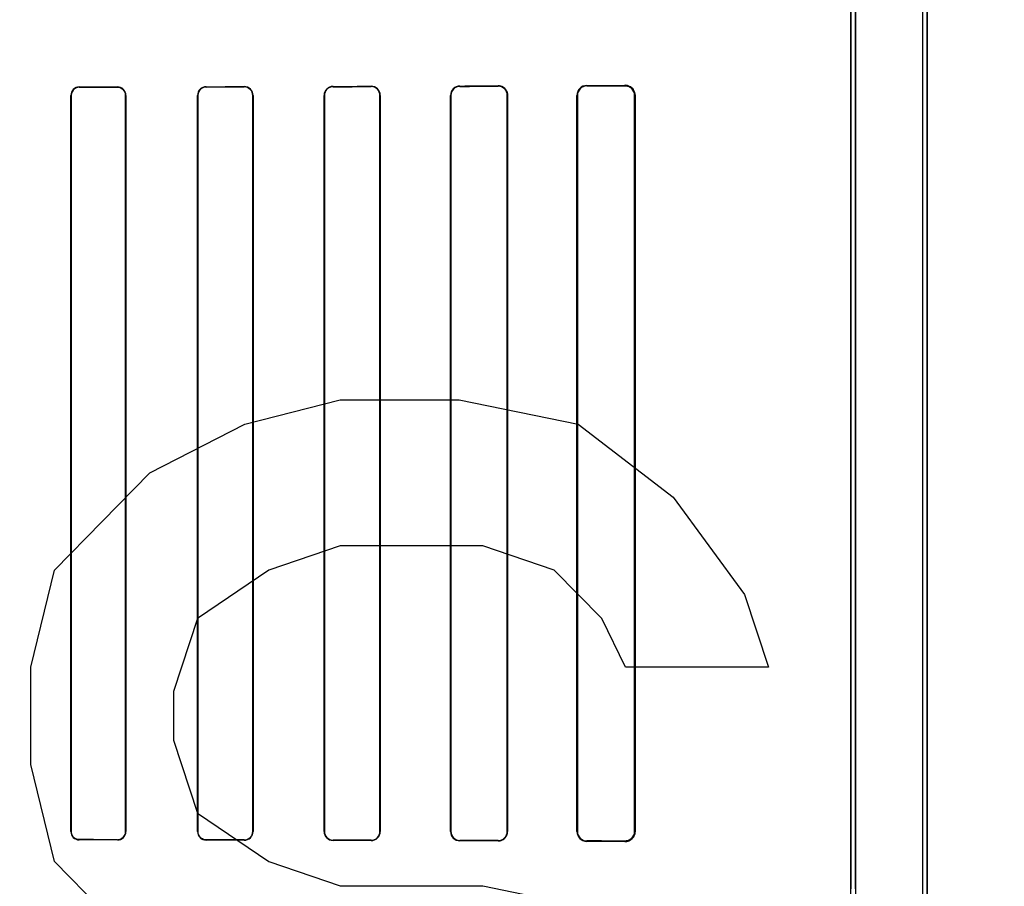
# Model space of a CAD drawing. Header units: millimetres. Extents: x 0 to 297, y 0 to 210.
# Tile 333 of 446: x 240.221 to 240.571, y 158.041 to 158.348. Entities that reach past the tile are written whole.
import ezdxf

# ---------------------------------------------------------------- set-up
doc = ezdxf.new("R2010")
doc.units = ezdxf.units.MM
doc.header["$LTSCALE"] = 16.335
doc.layers.get('0').update_dxf_attribs({"linetype": 'CONTINUOUS'})
for name, color, linetype in [('AXES_REF', 7, 'CONTINUOUS'), ('INTFCLR_1', 7, 'CONTINUOUS'), ('INTFCLR_72935', 7, 'CONTINUOUS')]:
    doc.layers.add(name, color=color, linetype=linetype)

msp = doc.modelspace()

# ---------------------------------------------------------------- linework, layer by layer
at = {"color": 7, "linetype": 'Continuous'}
for p, q in [((240.301283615, 158.2044715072), (240.3350336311, 158.2130885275)), ((240.3350336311, 158.2130885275), (240.377221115, 158.2130885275)), ((240.377221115, 158.2130885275), (240.4194085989, 158.2044715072)), ((240.2675335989, 158.1872374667), (240.301283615, 158.2044715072)), ((240.4194085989, 158.2044715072), (240.453158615, 158.1786204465)), ((240.2337836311, 158.1527693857), (240.2675335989, 158.1872374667)), ((240.453158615, 158.1786204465), (240.478471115, 158.1441523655)), ((240.3350336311, 158.161386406), (240.3097211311, 158.1527693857)), ((240.3856586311, 158.161386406), (240.3350336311, 158.161386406)), ((240.4109711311, 158.1527693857), (240.3856586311, 158.161386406)), ((240.225346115, 158.1183013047), (240.2337836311, 158.1527693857)), ((240.3097211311, 158.1527693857), (240.2844086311, 158.1355353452)), ((240.427846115, 158.1355353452), (240.4109711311, 158.1527693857)), ((240.478471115, 158.1441523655), (240.4869086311, 158.1183013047)), ((240.2844086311, 158.1355353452), (240.275971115, 158.1096842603)), ((240.4362836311, 158.1183013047), (240.427846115, 158.1355353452)), ((240.225346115, 158.0838331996), (240.225346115, 158.1183013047)), ((240.4869086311, 158.1183013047), (240.4362836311, 158.1183013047)), ((240.275971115, 158.1096842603), (240.275971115, 158.0924502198)), ((240.275971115, 158.0924502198), (240.2844086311, 158.0665991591)), ((240.2337836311, 158.0493651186), (240.225346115, 158.0838331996)), ((240.2844086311, 158.0665991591), (240.3097211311, 158.0493651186)), ((240.2675335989, 158.0148970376), (240.2337836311, 158.0493651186)), ((240.3097211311, 158.0493651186), (240.3350336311, 158.0407480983)), ((240.3350336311, 158.0407480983), (240.3856586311, 158.0407480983)), ((240.3856586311, 158.0407480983), (240.427846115, 158.0321310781))]:
    msp.add_line(p, q, dxfattribs=at)
for radius in [8.7262453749, 8.7255, 8.6696226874]:
    msp.add_circle((241.415033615, 154.4105885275), radius, dxfattribs=at)
msp.add_arc((241.415033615, 154.4105885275), 8.64, 278.2771290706, 261.7228709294, dxfattribs=at)
at = {"layer": 'AXES_REF', "color": 9, "linetype": 'Continuous'}
msp.add_circle((241.415033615, 154.4105885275), 5.3357191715, dxfattribs=at)
msp.add_arc((241.415033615, 154.4105885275), 7.9600610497, 94.4118118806, 85.5881881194, dxfattribs=at)
at = {"layer": 'INTFCLR_1', "color": 6, "linetype": 'Continuous'}
for p, q in [((240.5415918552, 159.9635908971), (240.5415918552, 157.5605757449)), ((240.543178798, 159.9635757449), (240.543178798, 157.5605757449)), ((240.516178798, 159.1244073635), (240.516178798, 158.0397441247)), ((240.5177657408, 158.0397441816), (240.5177657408, 159.1244073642)), ((240.2395259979, 158.3210757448), (240.2395259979, 158.0600757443)), ((240.2396286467, 158.3210757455), (240.2396286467, 158.060075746)), ((240.2589655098, 158.060075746), (240.2589655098, 158.3210757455)), ((240.2590706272, 158.0600757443), (240.2590706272, 158.3210757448)), ((240.2844449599, 158.3210757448), (240.2844449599, 158.0600757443)), ((240.2845530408, 158.3210757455), (240.2845530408, 158.060075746)), ((240.3040501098, 158.060075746), (240.3040501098, 158.3210757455)), ((240.3041617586, 158.0600757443), (240.3041617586, 158.3210757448)), ((240.3293403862, 158.3210757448), (240.3293403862, 158.0600757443)), ((240.3294563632, 158.3210757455), (240.3294563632, 158.060075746)), ((240.349157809, 158.060075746), (240.349157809, 158.3210757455)), ((240.3492790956, 158.0600757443), (240.3492790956, 158.3210757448)), ((240.3742060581, 158.3210757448), (240.3742060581, 158.0600757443)), ((240.3743339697, 158.3210757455), (240.3743339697, 158.060075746)), ((240.3942946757, 158.060075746), (240.3942946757, 158.3210757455)), ((240.3944310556, 158.0600757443), (240.3944310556, 158.3210757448)), ((240.4190301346, 158.3210757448), (240.4190301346, 158.0600757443)), ((240.4191777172, 158.3210757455), (240.4191777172, 158.060075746)), ((240.4394720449, 158.060075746), (240.4394720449, 158.3210757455)), ((240.4396352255, 158.0600757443), (240.4396352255, 158.3210757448))]:
    msp.add_line(p, q, dxfattribs=at)
at = {"layer": 'INTFCLR_1', "color": 9, "linetype": 'Continuous'}
for p, q in [((240.2425319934, 158.3239834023), (240.2425319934, 158.3240865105)), ((240.2560319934, 158.3241090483), (240.2560319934, 158.3240044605)), ((240.2875319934, 158.3240604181), (240.2875319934, 158.3241691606)), ((240.3010319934, 158.3241984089), (240.3010319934, 158.3240875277)), ((240.3325319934, 158.3241588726), (240.3325319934, 158.3242758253)), ((240.3460319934, 158.3243133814), (240.3460319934, 158.324193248)), ((240.3775319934, 158.3242836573), (240.3775319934, 158.3244130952)), ((240.3910319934, 158.3244618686), (240.3910319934, 158.3243273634)), ((240.4225319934, 158.3244434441), (240.4225319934, 158.3245937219)), ((240.4360319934, 158.3246600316), (240.4360319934, 158.3245004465)), ((240.2395259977, 158.3210757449), (240.2396286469, 158.3210757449)), ((240.2589655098, 158.3210757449), (240.2590706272, 158.3210757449)), ((240.2844449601, 158.3210757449), (240.2845530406, 158.3210757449)), ((240.3040501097, 158.3210757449), (240.3041617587, 158.3210757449)), ((240.3293403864, 158.3210757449), (240.3294563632, 158.3210757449)), ((240.3491578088, 158.3210757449), (240.3492790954, 158.3210757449)), ((240.3742060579, 158.3210757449), (240.3743339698, 158.3210757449)), ((240.3942946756, 158.3210757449), (240.3944310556, 158.3210757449)), ((240.4190301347, 158.3210757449), (240.4191777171, 158.3210757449)), ((240.439472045, 158.3210757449), (240.4396352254, 158.3210757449)), ((240.2396286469, 158.0600757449), (240.2395259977, 158.0600757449)), ((240.2425319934, 158.0570649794), (240.2425319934, 158.0571680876)), ((240.2560319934, 158.0571470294), (240.2560319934, 158.0570424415)), ((240.2590706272, 158.0600757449), (240.2589655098, 158.0600757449)), ((240.2845530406, 158.0600757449), (240.2844449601, 158.0600757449)), ((240.3041617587, 158.0600757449), (240.3040501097, 158.0600757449)), ((240.3294563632, 158.0600757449), (240.3293403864, 158.0600757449)), ((240.3492790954, 158.0600757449), (240.3491578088, 158.0600757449)), ((240.3743339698, 158.0600757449), (240.3742060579, 158.0600757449)), ((240.3944310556, 158.0600757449), (240.3942946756, 158.0600757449)), ((240.4191777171, 158.0600757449), (240.4190301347, 158.0600757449)), ((240.4396352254, 158.0600757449), (240.439472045, 158.0600757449)), ((240.2875319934, 158.0569823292), (240.2875319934, 158.0570910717)), ((240.3010319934, 158.0570639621), (240.3010319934, 158.0569530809)), ((240.3325319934, 158.0568756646), (240.3325319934, 158.0569926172)), ((240.3460319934, 158.0569582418), (240.3460319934, 158.0568381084)), ((240.3775319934, 158.0567383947), (240.3775319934, 158.0568678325)), ((240.3910319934, 158.0568241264), (240.3910319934, 158.0566896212)), ((240.4225319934, 158.056557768), (240.4225319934, 158.0567080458)), ((240.4360319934, 158.0566510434), (240.4360319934, 158.0564914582))]:
    msp.add_line(p, q, dxfattribs=at)
at = {"layer": 'INTFCLR_1', "color": 7, "linetype": 'Continuous'}
msp.add_lwpolyline([(240.39215293, 158.056876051), (240.3920376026, 158.056838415), (240.3919197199, 158.0568045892), (240.3917993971, 158.0567747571), (240.3916768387, 158.0567491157), (240.3915521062, 158.0567278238), (240.391425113, 158.0567110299), (240.3912959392, 158.056698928), (240.3911648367, 158.0566917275), (240.3910319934, 158.0566896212)], dxfattribs=at)
at = {"layer": 'INTFCLR_1', "color": 6, "linetype": 'Continuous'}
for centre, radius, start, end in [((240.2425377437, 158.3210747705), 0.003011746, 90.10939077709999, 179.9814655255), ((240.2560363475, 158.321074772), 0.0030342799, 0.0183684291, 90.08222005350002), ((240.256035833, 158.3210747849), 0.002929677, 0.0187862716, 90.07509420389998), ((240.2875391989, 158.3210749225), 0.003094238, 90.1334222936, 179.9847733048), ((240.3010374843, 158.3210749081), 0.0030126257, 0.0159266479, 90.10442769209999), ((240.3010382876, 158.3210749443), 0.0031234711, 0.0146840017, 90.11545574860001), ((240.3325410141, 158.3210751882), 0.0032006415, 90.16148507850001, 179.990035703), ((240.3325401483, 158.3210750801), 0.003083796, 90.1515171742, 179.9876362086), ((240.3460410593, 158.3210753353), 0.0032380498, 0.0072468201, 90.16041636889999), ((240.3460397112, 158.3210751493), 0.0031181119, 0.0109548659, 90.14181536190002), ((240.3775432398, 158.3210757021), 0.0033372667, 90.19307487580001, 179.9992665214), ((240.3775419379, 158.3210757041), 0.0032079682, 90.17761406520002, 179.9992595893), ((240.3910448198, 158.3210756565), 0.0033862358, 0.0014935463, 90.2170262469), ((240.3910422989, 158.3210748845), 0.003252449, 0.0151685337, 90.18154125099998), ((240.4225482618, 158.3210756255), 0.0035181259, 90.26494252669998, 179.9980571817), ((240.4225455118, 158.3210756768), 0.0033677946, 90.22998796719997, 179.9988312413), ((240.4360507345, 158.3210755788), 0.0035845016, 0.002653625, 90.2995635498), ((240.4360471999, 158.3210756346), 0.003424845, 0.0018558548, 90.2543990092), ((240.2425377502, 158.0600767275), 0.0030117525, 180.0187044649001, 269.8904849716), ((240.242537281, 158.0600767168), 0.0029086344, 180.0191231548, 269.8958463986), ((240.2560363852, 158.0600766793), 0.0030342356, 269.9170675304, 359.9823432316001), ((240.2875392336, 158.0600765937), 0.0030942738, 180.0157288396, 269.8659359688), ((240.2875386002, 158.0600766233), 0.0029855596, 180.0168362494, 269.8732069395), ((240.3010375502, 158.0600765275), 0.0030125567, 269.8943175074, 359.9851364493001), ((240.3010383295, 158.0600765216), 0.0031234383, 269.8837749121, 359.9857417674), ((240.3325410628, 158.060076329), 0.0032006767, 180.0104671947, 269.8376438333), ((240.3325401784, 158.0600764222), 0.0030838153, 180.0125632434, 269.8479237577), ((240.3460397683, 158.0600763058), 0.0031180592, 269.8571327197, 359.9897144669), ((240.346041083, 158.0600761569), 0.0032380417, 269.8391644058, 359.9926984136), ((240.3775441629, 158.0600765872), 0.0033381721, 180.0144685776, 269.7911285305), ((240.3775421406, 158.0600760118), 0.0032081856, 180.0047462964, 269.818778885), ((240.3910422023, 158.0600767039), 0.0032525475, 269.8201647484, 359.9831259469), ((240.4225482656, 158.0600758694), 0.003518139, 180.0020369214, 269.7349957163), ((240.4225455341, 158.0600758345), 0.0033678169, 180.0015055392, 269.7696343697), ((240.4360471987, 158.0600758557), 0.0034248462, 269.7456209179, 359.9981644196), ((240.4360507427, 158.0600759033), 0.0035844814, 269.700305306, 359.9974590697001)]:
    msp.add_arc(centre, radius, start, end, dxfattribs=at)
for centre, major_axis, ratio, start_param, end_param in [((240.0467819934, 158.3255757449), (0.4693968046, 0), 0.0034906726, -1.140627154, -1.1087454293), ((240.0467819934, 158.3255757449), (0.4963968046, 0), 0.0034906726, -1.165444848, -1.1356558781), ((240.0467819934, 158.3255757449), (0.4693968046, 0), 0.0034906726, -1.0322457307, -0.9983944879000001), ((240.0467819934, 158.3255757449), (0.4963968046, 0), 0.0034906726, -1.0644388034, -1.0330623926), ((240.0467819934, 158.3255757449), (0.4693968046, 0), 0.0034906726, -0.9162996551, -0.8795209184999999), ((240.0467819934, 158.3255757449), (0.4963968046, 0), 0.0034906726, -0.9573995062, -0.9237350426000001), ((240.0467819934, 158.3255757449), (0.4693968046, 0), 0.0034906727, -0.7888979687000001, -0.7475038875), ((240.0467819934, 158.3255757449), (0.4963968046, 0), 0.0034906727, -0.8415583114, -0.8044638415), ((240.0467819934, 158.3255757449), (0.4693968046, 0), 0.0034906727, -0.642674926, -0.5930216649), ((240.0467819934, 158.3255757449), (0.4963968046, 0), 0.0034906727, -0.7121557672, -0.6694696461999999), ((240.0467819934, 158.0555757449), (0.4963968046, 0), 0.0034906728, 1.1356558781, 1.165444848), ((240.0467819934, 158.0555757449), (0.4693968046, 0), 0.0034906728, 1.1087454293, 1.140627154), ((240.0467819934, 158.0555757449), (0.4963968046, 0), 0.0034906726, 1.0330623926, 1.0644388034), ((240.0467819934, 158.0555757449), (0.4693968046, 0), 0.0034906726, 0.9983944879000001, 1.0322457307), ((240.0467819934, 158.0555757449), (0.4963968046, 0), 0.0034906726, 0.9237350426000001, 0.9573995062), ((240.0467819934, 158.0555757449), (0.4693968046, 0), 0.0034906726, 0.8795209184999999, 0.9162996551), ((240.0467819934, 158.055575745), (0.4963968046, 0), 0.0034906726, 0.8044638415, 0.8415583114), ((240.0467819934, 158.055575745), (0.4693968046, 0), 0.0034906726, 0.7475038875, 0.7888979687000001), ((240.0467819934, 158.0555757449), (0.4963968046, 0), 0.0034906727, 0.6694696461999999, 0.7121557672), ((240.0467819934, 158.0555757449), (0.4693968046, 0), 0.0034906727, 0.5930216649, 0.642674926)]:
    msp.add_ellipse(centre, major_axis=major_axis, ratio=ratio, start_param=start_param, end_param=end_param, dxfattribs=at)
for points, knots in [([(240.2425319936, 158.323983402), (240.2419503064, 158.3239825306), (240.2404387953, 158.3235358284), (240.2396286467, 158.3219705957), (240.2396286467, 158.3210757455)], [0, 0, 0, 0, 0.3939538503, 1, 1, 1, 1]), ([(240.2875319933, 158.3240604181), (240.2869230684, 158.3240592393), (240.2853694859, 158.3235880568), (240.2845530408, 158.3219829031), (240.2845530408, 158.3210757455)], [0, 0, 0, 0, 0.4016441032, 1, 1, 1, 1]), ([(240.2560319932, 158.0571470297), (240.2566229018, 158.0571460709), (240.2581507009, 158.0575969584), (240.2589655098, 158.0591763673), (240.2589655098, 158.060075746)], [0, 0, 0, 0, 0.3965068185, 1, 1, 1, 1])]:
    msp.add_open_spline(points, degree=3, knots=knots, dxfattribs=at)
at = {"layer": 'INTFCLR_1', "color": 7, "linetype": 'Continuous'}
msp.add_open_spline([(240.3910319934, 158.056689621), (240.3915089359, 158.0566927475), (240.3926152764, 158.0569184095), (240.3940301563, 158.0581022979), (240.3944356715, 158.0594128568), (240.3944310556, 158.0600757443)], degree=3, knots=[0, 0, 0, 0, 0.2716424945, 0.6224515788, 1, 1, 1, 1], dxfattribs=at)
at = {"layer": 'INTFCLR_72935', "color": 6, "linetype": 'Continuous'}
for p, q in [((240.541591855, 159.9636060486), (240.541591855, 157.5605757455)), ((240.543178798, 157.5605757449), (240.543178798, 159.9635757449)), ((240.516178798, 158.037108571), (240.516178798, 159.1270429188)), ((240.5177657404, 159.1286541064), (240.5177657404, 158.0354973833)), ((240.2395259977, 158.0600757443), (240.2395259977, 158.3210757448)), ((240.239628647, 158.060075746), (240.239628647, 158.3210757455)), ((240.2589655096, 158.3210757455), (240.2589655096, 158.060075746)), ((240.259070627, 158.3210757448), (240.259070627, 158.0600757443)), ((240.2844449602, 158.0600757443), (240.2844449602, 158.3210757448)), ((240.2845530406, 158.060075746), (240.2845530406, 158.3210757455)), ((240.3040501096, 158.3210757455), (240.3040501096, 158.060075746)), ((240.3041617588, 158.3210757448), (240.3041617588, 158.0600757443)), ((240.3293403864, 158.0600757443), (240.3293403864, 158.3210757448)), ((240.3294563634, 158.060075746), (240.3294563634, 158.3210757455)), ((240.3491578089, 158.3210757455), (240.3491578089, 158.060075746)), ((240.3492790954, 158.3210757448), (240.3492790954, 158.0600757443)), ((240.3742060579, 158.0600757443), (240.3742060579, 158.3210757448)), ((240.37433397, 158.060075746), (240.37433397, 158.3210757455)), ((240.3942946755, 158.3210757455), (240.3942946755, 158.060075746)), ((240.3944310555, 158.3210757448), (240.3944310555, 158.0600757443)), ((240.4190301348, 158.0600757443), (240.4190301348, 158.3210757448)), ((240.419177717, 158.060075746), (240.419177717, 158.3210757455)), ((240.4394720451, 158.3210757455), (240.4394720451, 158.060075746)), ((240.4396352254, 158.3210757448), (240.4396352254, 158.0600757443))]:
    msp.add_line(p, q, dxfattribs=at)
at = {"layer": 'INTFCLR_72935', "color": 9, "linetype": 'Continuous'}
for p, q in [((240.2425319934, 158.3240865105), (240.2425319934, 158.3239834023)), ((240.2560319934, 158.3240044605), (240.2560319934, 158.3241090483)), ((240.2875319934, 158.3241691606), (240.2875319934, 158.3240604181)), ((240.3010319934, 158.3240875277), (240.3010319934, 158.3241984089)), ((240.3325319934, 158.3242758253), (240.3325319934, 158.3241588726)), ((240.3460319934, 158.324193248), (240.3460319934, 158.3243133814)), ((240.3775319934, 158.3244130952), (240.3775319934, 158.3242836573)), ((240.3910319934, 158.3243273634), (240.3910319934, 158.3244618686)), ((240.4225319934, 158.3245937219), (240.4225319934, 158.3244434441)), ((240.4360319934, 158.3245004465), (240.4360319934, 158.3246600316)), ((240.2396286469, 158.3210757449), (240.2395259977, 158.3210757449)), ((240.2590706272, 158.3210757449), (240.2589655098, 158.3210757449)), ((240.2845530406, 158.3210757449), (240.2844449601, 158.3210757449)), ((240.3041617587, 158.3210757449), (240.3040501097, 158.3210757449)), ((240.3294563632, 158.3210757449), (240.3293403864, 158.3210757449)), ((240.3492790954, 158.3210757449), (240.3491578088, 158.3210757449)), ((240.3743339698, 158.3210757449), (240.3742060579, 158.3210757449)), ((240.3944310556, 158.3210757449), (240.3942946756, 158.3210757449)), ((240.4191777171, 158.3210757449), (240.4190301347, 158.3210757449)), ((240.4396352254, 158.3210757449), (240.439472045, 158.3210757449)), ((240.2395259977, 158.0600757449), (240.2396286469, 158.0600757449)), ((240.2425319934, 158.0571680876), (240.2425319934, 158.0570649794)), ((240.2560319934, 158.0570424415), (240.2560319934, 158.0571470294)), ((240.2589655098, 158.0600757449), (240.2590706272, 158.0600757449)), ((240.2844449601, 158.0600757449), (240.2845530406, 158.0600757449)), ((240.3040501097, 158.0600757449), (240.3041617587, 158.0600757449)), ((240.3293403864, 158.0600757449), (240.3294563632, 158.0600757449)), ((240.3491578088, 158.0600757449), (240.3492790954, 158.0600757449)), ((240.3742060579, 158.0600757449), (240.3743339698, 158.0600757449)), ((240.3942946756, 158.0600757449), (240.3944310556, 158.0600757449)), ((240.4190301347, 158.0600757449), (240.4191777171, 158.0600757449)), ((240.439472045, 158.0600757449), (240.4396352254, 158.0600757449)), ((240.2875319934, 158.0570910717), (240.2875319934, 158.0569823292)), ((240.3010319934, 158.0569530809), (240.3010319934, 158.0570639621)), ((240.3325319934, 158.0569926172), (240.3325319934, 158.0568756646)), ((240.3460319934, 158.0568381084), (240.3460319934, 158.0569582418)), ((240.3775319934, 158.0568678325), (240.3775319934, 158.0567383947)), ((240.3910319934, 158.0566896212), (240.3910319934, 158.0568241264)), ((240.4225319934, 158.0567080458), (240.4225319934, 158.056557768)), ((240.4360319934, 158.0564914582), (240.4360319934, 158.0566510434))]:
    msp.add_line(p, q, dxfattribs=at)
at = {"layer": 'INTFCLR_72935', "color": 7, "linetype": 'Continuous'}
for points in [[(240.39215293, 158.3242754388), (240.3920376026, 158.3243130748), (240.3919197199, 158.3243469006), (240.3917993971, 158.3243767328), (240.3916768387, 158.3244023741), (240.3915521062, 158.324423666), (240.3914251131, 158.32444046), (240.3912959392, 158.3244525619), (240.3911648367, 158.3244597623), (240.3910319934, 158.3244618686)], [(240.4371496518, 158.3244874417), (240.4370387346, 158.3245211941), (240.4369246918, 158.3245518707), (240.4368075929, 158.3245792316), (240.4366880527, 158.3246029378), (240.4365656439, 158.3246228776), (240.4364388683, 158.3246389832), (240.4363072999, 158.3246508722), (240.4361716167, 158.3246580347), (240.4360319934, 158.3246600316)], [(240.4360319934, 158.3245004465), (240.4361545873, 158.3244987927), (240.4362782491, 158.3244926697), (240.4364028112, 158.3244819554), (240.4365290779, 158.324466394), (240.4366558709, 158.3244459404), (240.4367800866, 158.3244211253), (240.4369006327, 158.3243924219), (240.4370183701, 158.3243598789), (240.4371331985, 158.3243237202)], [(240.4371285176, 158.0568262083), (240.4370159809, 158.0567909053), (240.4369008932, 158.0567591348), (240.4367833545, 158.056731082), (240.4366635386, 158.0567069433), (240.4365415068, 158.0566868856), (240.4364172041, 158.0566710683), (240.4362907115, 158.0566596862), (240.4361622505, 158.0566529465), (240.4360319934, 158.0566510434)], [(240.4360319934, 158.0564914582), (240.4361710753, 158.0564934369), (240.4363063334, 158.0565005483), (240.4364375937, 158.056512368), (240.4365642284, 158.0565284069), (240.4366866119, 158.056548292), (240.4368060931, 158.0565719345), (240.4369230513, 158.0565992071), (240.4370369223, 158.0566297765), (240.437147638, 158.0566634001)]]:
    msp.add_lwpolyline(points, dxfattribs=at)
at = {"layer": 'INTFCLR_72935', "color": 6, "linetype": 'Continuous'}
for centre, radius, start, end in [((240.2425377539, 158.3210747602), 0.0030117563, 90.109587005, 179.9812692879), ((240.2425364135, 158.3210756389), 0.0029077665, 90.08709397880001, 179.9978981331), ((240.2560371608, 158.321075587), 0.0030334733, 0.0029812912, 90.09759877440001), ((240.2875385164, 158.3210755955), 0.0030935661, 90.1208145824, 179.9972350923), ((240.2875378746, 158.3210755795), 0.0029848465, 90.11288867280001, 179.9968132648), ((240.3010389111, 158.3210755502), 0.0031228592, 0.0035706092, 90.12692131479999), ((240.3010375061, 158.3210749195), 0.0030126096, 0.0157097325, 90.10484578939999), ((240.3325406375, 158.3210755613), 0.0032002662, 90.1547565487, 179.9967144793), ((240.33253966, 158.3210755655), 0.0030833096, 90.14246169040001, 179.9966550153), ((240.3460412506, 158.3210755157), 0.0032378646, 0.0040539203, 90.1638125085), ((240.3460401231, 158.321075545), 0.0031177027, 0.0036854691, 90.1494063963), ((240.3775437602, 158.3210754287), 0.0033377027, 90.2019947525, 179.9945742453), ((240.3775420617, 158.3210755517), 0.0032081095, 90.1798131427, 179.9965377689), ((240.3910427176, 158.3210754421), 0.0032519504, 0.005345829, 90.18894619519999), ((240.4225486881, 158.3210752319), 0.0035185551, 90.2718574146, 179.9916485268), ((240.4225455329, 158.3210756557), 0.0033678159, 90.23034253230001, 179.9984711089), ((240.2425368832, 158.0600758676), 0.0030108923, 180.0023468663, 269.9069504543), ((240.2560366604, 158.0600758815), 0.0029288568, 269.9087035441, 359.9973498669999), ((240.2560363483, 158.0600767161), 0.0030342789, 269.9177693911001, 359.9816500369), ((240.2875385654, 158.0600759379), 0.0030936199, 180.0035861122, 269.8782803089), ((240.3010381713, 158.0600759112), 0.0030119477, 269.8824774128, 359.9968581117), ((240.3010389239, 158.0600759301), 0.0031228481, 269.8728443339, 359.9965908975), ((240.3325406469, 158.06007594), 0.0032002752, 180.0035038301, 269.8450754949), ((240.3325396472, 158.060075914), 0.0030832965, 180.0031206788, 269.8577749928), ((240.3460401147, 158.0600759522), 0.003117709, 269.8507472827, 359.9962113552), ((240.3460412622, 158.0600759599), 0.0032378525, 269.8359807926, 359.9961847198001), ((240.3775435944, 158.0600759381), 0.0033375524, 180.0033279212, 269.8008446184), ((240.3775420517, 158.0600759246), 0.0032080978, 180.0031894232, 269.8203647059), ((240.3910428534, 158.0600759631), 0.0032518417, 269.8086554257, 359.9961754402), ((240.3910448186, 158.0600758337), 0.0033862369, 269.7829984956, 359.9984870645), ((240.4225483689, 158.0600759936), 0.0035182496, 180.0040605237, 269.7333209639), ((240.422545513, 158.0600758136), 0.0033677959, 180.0011504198, 269.7699950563)]:
    msp.add_arc(centre, radius, start, end, dxfattribs=at)
for centre, major_axis, ratio, start_param, end_param in [((240.0467819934, 158.3255757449), (0.4693968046, 0), 0.0034906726, -1.140627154, -1.1087454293), ((240.0467819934, 158.3255757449), (0.4963968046, 0), 0.0034906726, -1.165444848, -1.1356558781), ((240.0467819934, 158.3255757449), (0.4693968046, 0), 0.0034906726, -1.0322457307, -0.9983944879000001), ((240.0467819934, 158.3255757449), (0.4963968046, 0), 0.0034906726, -1.0644388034, -1.0330623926), ((240.0467819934, 158.3255757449), (0.4693968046, 0), 0.0034906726, -0.9162996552, -0.8795209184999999), ((240.0467819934, 158.3255757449), (0.4963968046, 0), 0.0034906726, -0.9573995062, -0.9237350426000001), ((240.0467819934, 158.3255757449), (0.4693968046, 0), 0.0034906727, -0.7888979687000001, -0.7475038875), ((240.0467819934, 158.3255757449), (0.4963968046, 0), 0.0034906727, -0.8415583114, -0.8044638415), ((240.0467819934, 158.3255757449), (0.4693968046, 0), 0.0034906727, -0.642674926, -0.5930216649), ((240.0467819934, 158.3255757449), (0.4963968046, 0), 0.0034906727, -0.7121557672, -0.6694696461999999), ((240.0467819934, 158.0555757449), (0.4963968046, 0), 0.0034906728, 1.1356558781, 1.165444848), ((240.0467819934, 158.0555757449), (0.4693968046, 0), 0.0034906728, 1.1087454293, 1.140627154), ((240.0467819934, 158.0555757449), (0.4963968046, 0), 0.0034906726, 1.0330623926, 1.0644388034), ((240.0467819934, 158.0555757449), (0.4693968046, 0), 0.0034906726, 0.9983944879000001, 1.0322457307), ((240.0467819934, 158.0555757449), (0.4963968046, 0), 0.0034906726, 0.9237350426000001, 0.9573995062), ((240.0467819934, 158.0555757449), (0.4693968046, 0), 0.0034906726, 0.8795209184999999, 0.9162996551), ((240.0467819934, 158.055575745), (0.4963968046, 0), 0.0034906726, 0.8044638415, 0.8415583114), ((240.0467819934, 158.055575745), (0.4693968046, 0), 0.0034906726, 0.7475038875, 0.7888979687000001), ((240.0467819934, 158.0555757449), (0.4963968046, 0), 0.0034906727, 0.6694696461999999, 0.7121557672), ((240.0467819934, 158.0555757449), (0.4693968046, 0), 0.0034906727, 0.5930216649, 0.642674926)]:
    msp.add_ellipse(centre, major_axis=major_axis, ratio=ratio, start_param=start_param, end_param=end_param, dxfattribs=at)
for points, knots in [([(240.2560319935, 158.3240044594), (240.2566352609, 158.3240054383), (240.2581660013, 158.3235421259), (240.2589655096, 158.321963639), (240.2589655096, 158.3210757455)], [0, 0, 0, 0, 0.4045625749, 1, 1, 1, 1]), ([(240.2425319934, 158.0571680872), (240.2419399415, 158.057168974), (240.2404259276, 158.0576259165), (240.239628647, 158.0591904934), (240.239628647, 158.060075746)], [0, 0, 0, 0, 0.4007652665, 1, 1, 1, 1]), ([(240.2875319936, 158.057091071), (240.2869114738, 158.0570922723), (240.285355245, 158.057575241), (240.2845530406, 158.0591794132), (240.2845530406, 158.060075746)], [0, 0, 0, 0, 0.4090842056, 1, 1, 1, 1])]:
    msp.add_open_spline(points, degree=3, knots=knots, dxfattribs=at)
at = {"layer": 'INTFCLR_72935', "color": 7, "linetype": 'Continuous'}
for points, knots in [([(240.3910319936, 158.324461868), (240.3915089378, 158.3244587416), (240.39261528, 158.3242330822), (240.3940301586, 158.3230491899), (240.3944356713, 158.3217386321), (240.3944310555, 158.3210757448)], [0, 0, 0, 0, 0.2716433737, 0.6224518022, 1, 1, 1, 1]), ([(240.4360319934, 158.3246600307), (240.436644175, 158.3246531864), (240.4377950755, 158.324365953), (240.4392193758, 158.3230925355), (240.4396379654, 158.321808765), (240.4396352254, 158.3210757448)], [0, 0, 0, 0, 0.3291493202, 0.6059017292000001, 1, 1, 1, 1]), ([(240.4360319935, 158.3245004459), (240.4366763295, 158.3244915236), (240.4378863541, 158.3241567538), (240.4391576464, 158.3228279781), (240.4394749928, 158.3216731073), (240.4394720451, 158.3210757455)], [0, 0, 0, 0, 0.3625788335, 0.6638825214, 1, 1, 1, 1]), ([(240.4394720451, 158.060075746), (240.4394722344, 158.059480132), (240.4391620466, 158.0583347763), (240.4378976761, 158.0570003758), (240.4366852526, 158.0566620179), (240.4360319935, 158.0566510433)], [0, 0, 0, 0, 0.3351506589, 0.6323607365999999, 1, 1, 1, 1]), ([(240.4396352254, 158.0600757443), (240.4396352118, 158.0595075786), (240.4393697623, 158.0584334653), (240.4381722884, 158.0569542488), (240.4368330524, 158.0565014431), (240.4360319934, 158.0564914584)], [0, 0, 0, 0, 0.3057548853, 0.5688815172, 1, 1, 1, 1]), ([(240.439472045, 158.0600757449), (240.4394720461, 158.0596212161), (240.4392050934, 158.0582183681), (240.4380205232, 158.0571230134), (240.4371285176, 158.0568262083)], [0, 0, 0, 0, 0.3259164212, 1, 1, 1, 1])]:
    msp.add_open_spline(points, degree=3, knots=knots, dxfattribs=at)

doc.saveas('drawing.dxf')
